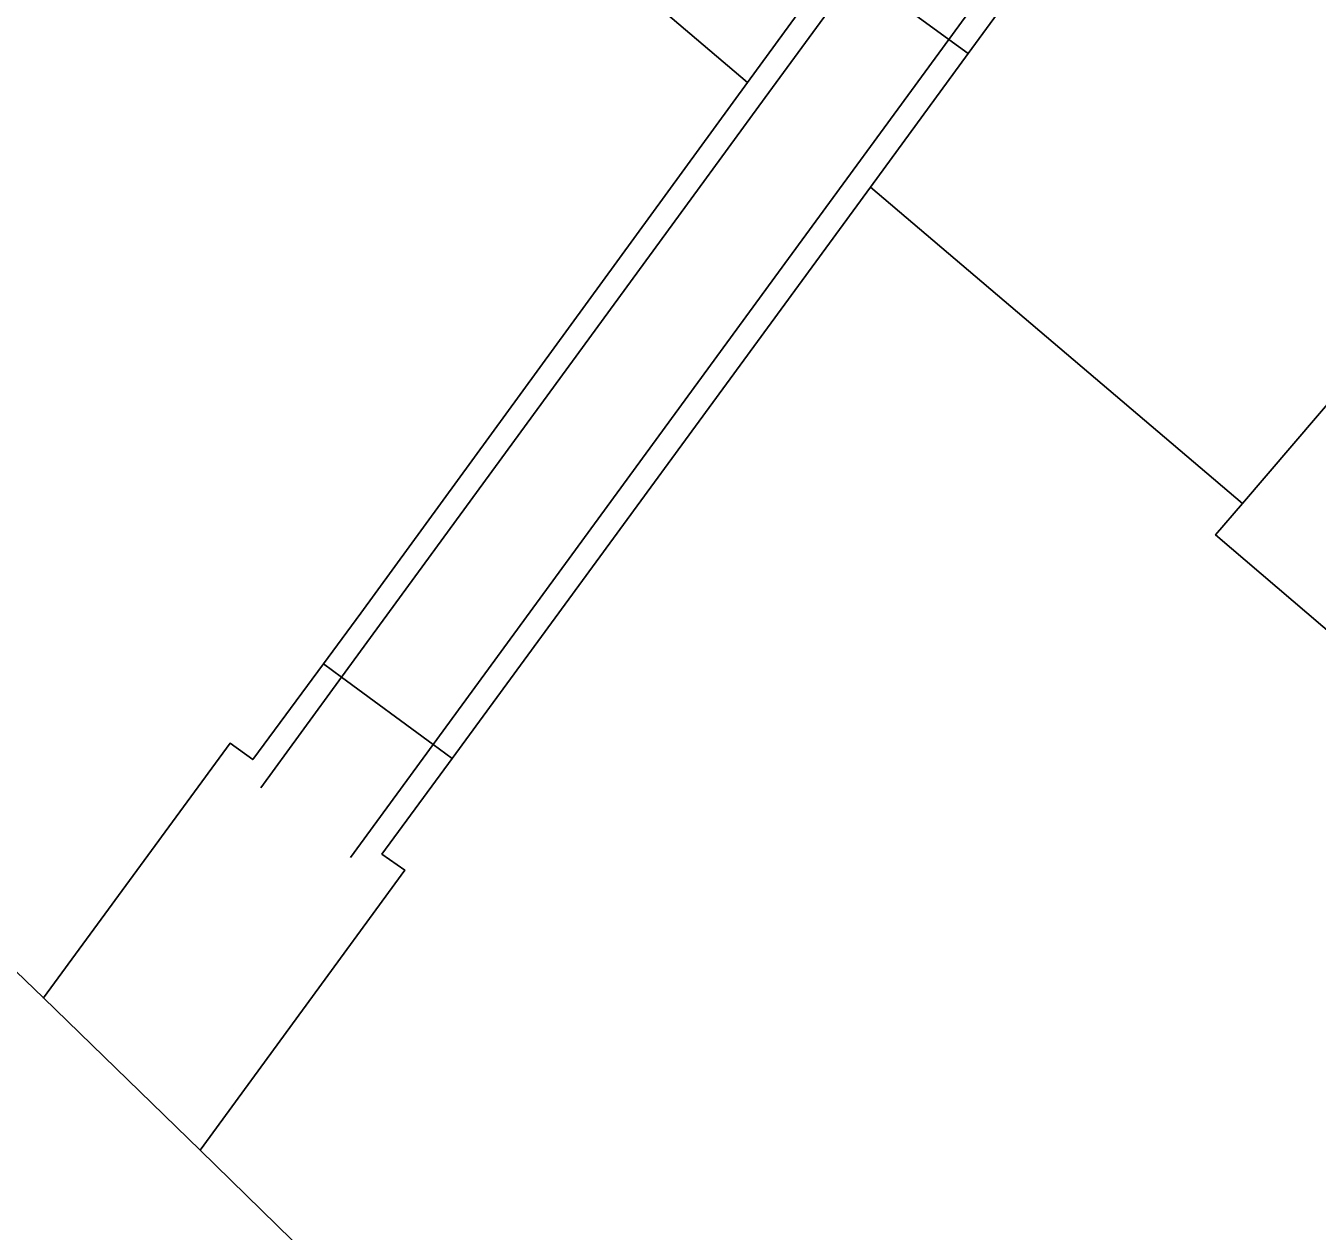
# Model space of a CAD drawing. Extents: x 162347 to 162868, y 381221 to 381813.
# Drawn here: x 162731.29 to 162770.22, y 381541.18 to 381577.53 of the extents above; entities that cross this region are included whole.
import ezdxf

# ---------------------------------------------------------------- set-up
doc = ezdxf.new("R2010")
doc.units = 0
for name, color, linetype in [('IMGEO_Lijnafwatering', 7, 'Continuous'), ('IMGEO_Pand', 7, 'Continuous'), ('IMGEO_Pand_overbouw', 7, 'Continuous'), ('IMGEO_Voetpad_open', 7, 'Continuous')]:
    doc.layers.add(name, color=color, linetype=linetype)

msp = doc.modelspace()

# ---------------------------------------------------------------- linework, layer by layer
at = {"layer": 'IMGEO_Lijnafwatering'}
for points in [[(162751.351, 381572.313), (162753.583, 381575.367), (162756.347, 381579.148), (162764.331, 381590.073)], [(162766.891, 381587.756), (162759.119, 381577.123), (162753.987, 381570.102)], [(162738.373, 381554.553), (162740.81, 381557.889), (162751.351, 381572.313)], [(162753.987, 381570.102), (162743.574, 381555.856), (162741.082, 381552.448)]]:
    msp.add_lwpolyline(points, dxfattribs=at)
at = {"layer": 'IMGEO_Pand'}
for points in [[(162731.819, 381548.213), (162729.043, 381550.887), (162728.906, 381550.749), (162701.975, 381576.843), (162700.092, 381574.95), (162698.199, 381576.833), (162698.296, 381576.933), (162696.8, 381578.375), (162698.869, 381580.518), (162699.221, 381580.178), (162699.971, 381580.954), (162703.019, 381584.107), (162701.127, 381585.931), (162705.36, 381590.307), (162703.503, 381592.104), (162703.602, 381592.22)], [(162753.048, 381575.822), (162755.775, 381579.566), (162763.364, 381589.986)], [(162739.55, 381587.303), (162753.048, 381575.822)], [(162767.108, 381586.816), (162759.701, 381576.698), (162756.753, 381572.671)], [(162767.974, 381563.126), (162779.344, 381576.422)], [(162753.048, 381575.822), (162741.388, 381559.814), (162740.263, 381558.291), (162738.13, 381555.403), (162737.448, 381555.894), (162731.819, 381548.213)], [(162736.543, 381543.625), (162742.712, 381552.068), (162742.025, 381552.551), (162744.14, 381555.44), (162756.753, 381572.671)], [(162756.753, 381572.671), (162767.974, 381563.126)], [(162767.974, 381563.126), (162767.164, 381562.178), (162781.551, 381549.885)], [(162802.337, 381472.727), (162763.915, 381510.041), (162763.999, 381510.127), (162762.508, 381511.578), (162764.591, 381513.721), (162764.908, 381513.413), (162766.104, 381514.636), (162739.201, 381540.759), (162739.317, 381540.907), (162736.543, 381543.625)]]:
    msp.add_lwpolyline(points, dxfattribs=at)
at = {"layer": 'IMGEO_Pand_overbouw'}
for points in [[(162767.108, 381586.816), (162765.054, 381588.555), (162756.755, 381578.85), (162759.119, 381577.123), (162759.701, 381576.698)], [(162744.14, 381555.44), (162743.574, 381555.856), (162740.81, 381557.889), (162740.263, 381558.291), (162738.13, 381555.403), (162737.448, 381555.894), (162731.819, 381548.213), (162736.543, 381543.625), (162742.712, 381552.068), (162742.025, 381552.551)]]:
    msp.add_lwpolyline(points, close=True, dxfattribs=at)
at = {"layer": 'IMGEO_Voetpad_open'}
msp.add_lwpolyline([(162731.819, 381548.213), (162736.543, 381543.625)], dxfattribs=at)

doc.saveas('drawing.dxf')
